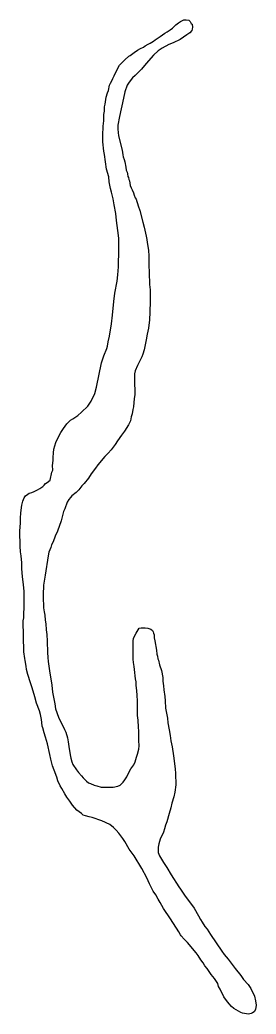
# Model space of a CAD drawing. Extents: x 3192986 to 3230865, y 867483 to 892886.
# Drawn here: x 3223468 to 3223871, y 875071 to 876767 of the extents above; entities that cross this region are included whole.
import ezdxf

# ---------------------------------------------------------------- set-up
doc = ezdxf.new("R2010")
doc.units = 0
doc.layers.add('V-SITE-VEGE', color=7, linetype='Continuous')

msp = doc.modelspace()

# ---------------------------------------------------------------- linework, layer by layer
at = {"layer": 'V-SITE-VEGE'}
for p, q in [((3223728.4, 876753.2), (3223732.6, 876757.2)), ((3223732.6, 876757.2), (3223734.2, 876758.8)), ((3223734.2, 876758.8), (3223738.4, 876762)), ((3223738.4, 876762), (3223741.9, 876764.4)), ((3223741.9, 876764.4), (3223747.7, 876767.2)), ((3223747.7, 876767.2), (3223751.6, 876767.3)), ((3223751.6, 876767.3), (3223756.3, 876767)), ((3223756.3, 876767), (3223758.3, 876764.7)), ((3223758.3, 876764.7), (3223760.3, 876761.2)), ((3223760.3, 876761.2), (3223761.9, 876759.7)), ((3223761.9, 876759.7), (3223762.4, 876754.6)), ((3223762.4, 876754.6), (3223762, 876751.5)), ((3223704.1, 876736.7), (3223707.6, 876738.7)), ((3223707.6, 876738.7), (3223715.3, 876744.4)), ((3223715.3, 876744.4), (3223719.2, 876746.8)), ((3223719.2, 876746.8), (3223724.6, 876750.4)), ((3223724.6, 876750.4), (3223728.4, 876753.2)), ((3223752.8, 876741.5), (3223741.3, 876733.9)), ((3223754.8, 876743.1), (3223752.8, 876741.5)), ((3223758.2, 876745.1), (3223754.8, 876743.1)), ((3223761.3, 876749.1), (3223758.2, 876745.1)), ((3223762, 876751.5), (3223761.3, 876749.1)), ((3223673.6, 876718.2), (3223679, 876721)), ((3223679, 876721), (3223681.7, 876723)), ((3223681.7, 876723), (3223686.7, 876725.9)), ((3223686.7, 876725.9), (3223690.2, 876727.5)), ((3223690.2, 876727.5), (3223696, 876730.7)), ((3223696, 876730.7), (3223698.7, 876733.1)), ((3223698.7, 876733.1), (3223704.1, 876736.7)), ((3223722.3, 876725), (3223710.7, 876718.9)), ((3223729.7, 876728.2), (3223722.3, 876725)), ((3223741.3, 876733.9), (3223729.7, 876728.2)), ((3223647, 876699), (3223653.9, 876705.4)), ((3223653.9, 876705.4), (3223656.2, 876706.6)), ((3223656.2, 876706.6), (3223662.8, 876711.4)), ((3223662.8, 876711.4), (3223668.6, 876715.4)), ((3223668.6, 876715.4), (3223673.6, 876718.2)), ((3223696.1, 876707.3), (3223683.4, 876692.6)), ((3223703.7, 876714.5), (3223696.1, 876707.3)), ((3223710.7, 876718.9), (3223703.7, 876714.5)), ((3223634.4, 876683.9), (3223638.2, 876690.2)), ((3223638.2, 876690.2), (3223642, 876694.2)), ((3223642, 876694.2), (3223647, 876699)), ((3223683.4, 876692.6), (3223675.4, 876683.1)), ((3223626.5, 876667.4), (3223628.8, 876671.7)), ((3223628.8, 876671.7), (3223634.4, 876683.9)), ((3223664.7, 876672.4), (3223660.1, 876668.4)), ((3223675.4, 876683.1), (3223664.7, 876672.4)), ((3223619.1, 876646.5), (3223621.2, 876655.9)), ((3223621.2, 876655.9), (3223622.7, 876659.5)), ((3223622.7, 876659.5), (3223625.4, 876664.6)), ((3223625.4, 876664.6), (3223626.5, 876667.4)), ((3223650.9, 876655.7), (3223647.2, 876644.3)), ((3223654.7, 876661.2), (3223650.9, 876655.7)), ((3223660.1, 876668.4), (3223654.7, 876661.2)), ((3223615.4, 876635.5), (3223617.6, 876642.6)), ((3223617.6, 876642.6), (3223619.1, 876646.5)), ((3223647.2, 876644.3), (3223644.7, 876633.7)), ((3223612.3, 876611.6), (3223612.5, 876619.1)), ((3223612.5, 876619.1), (3223613.6, 876623.4)), ((3223613.6, 876623.4), (3223615.4, 876635.5)), ((3223644.7, 876633.7), (3223638.2, 876602.4)), ((3223611.4, 876595.2), (3223611.6, 876605.8)), ((3223611.6, 876605.8), (3223612.3, 876611.6)), ((3223638.2, 876602.4), (3223635, 876587.5)), ((3223609.5, 876570.2), (3223610.4, 876585.8)), ((3223610.4, 876585.8), (3223611.4, 876595.2)), ((3223635, 876587.5), (3223635.1, 876580.8)), ((3223609.7, 876559.3), (3223609.5, 876570.2)), ((3223635.1, 876580.8), (3223636.5, 876569.5)), ((3223636.5, 876569.5), (3223642.4, 876545)), ((3223611.6, 876543.3), (3223609.7, 876559.3)), ((3223612.4, 876537.8), (3223611.6, 876543.3)), ((3223616, 876512.5), (3223612.4, 876537.8)), ((3223642.4, 876545), (3223643.7, 876537.2)), ((3223643.7, 876537.2), (3223644.5, 876533.7)), ((3223644.5, 876533.7), (3223646.2, 876529.1)), ((3223646.2, 876529.1), (3223647.4, 876525.2)), ((3223647.4, 876525.2), (3223648.8, 876515.8)), ((3223619.8, 876499.3), (3223616, 876512.5)), ((3223648.8, 876515.8), (3223649.6, 876510.8)), ((3223649.6, 876510.8), (3223650.9, 876507.7)), ((3223650.9, 876507.7), (3223651.7, 876504.6)), ((3223651.7, 876504.6), (3223652.2, 876500.3)), ((3223652.2, 876500.3), (3223653.4, 876498.4)), ((3223620.7, 876491.1), (3223619.8, 876499.3)), ((3223622.9, 876479.8), (3223620.7, 876491.1)), ((3223653.4, 876498.4), (3223653.8, 876495.2)), ((3223653.8, 876495.2), (3223655.1, 876492.5)), ((3223655.1, 876492.5), (3223656.4, 876484.4)), ((3223656.4, 876484.4), (3223658, 876480.5)), ((3223624.6, 876473.2), (3223622.9, 876479.8)), ((3223627.1, 876462), (3223624.6, 876473.2)), ((3223658, 876480.5), (3223659.6, 876477.4)), ((3223659.6, 876477.4), (3223662.1, 876472)), ((3223662.1, 876472), (3223663.3, 876468.1)), ((3223663.3, 876468.1), (3223665, 876463.4)), ((3223628.9, 876451.8), (3223627.1, 876462)), ((3223631.9, 876437), (3223628.9, 876451.8)), ((3223665, 876463.4), (3223666.2, 876461.5)), ((3223666.2, 876461.5), (3223667.8, 876457.6)), ((3223667.8, 876457.6), (3223669, 876453.7)), ((3223669, 876453.7), (3223669.9, 876449.8)), ((3223669.9, 876449.8), (3223672.8, 876442.1)), ((3223633.2, 876425), (3223631.9, 876437)), ((3223672.8, 876442.1), (3223677.8, 876421.9)), ((3223635.5, 876407.8), (3223633.2, 876425)), ((3223677.8, 876421.9), (3223680.3, 876413.7)), ((3223636.9, 876395), (3223635.5, 876407.8)), ((3223680.3, 876413.7), (3223682.1, 876403.2)), ((3223682.1, 876403.2), (3223683.3, 876398.1)), ((3223683.3, 876398.1), (3223684.6, 876392.3)), ((3223637.2, 876377.4), (3223636.9, 876395)), ((3223684.6, 876392.3), (3223685.1, 876387.6)), ((3223685.1, 876387.6), (3223687.3, 876374.4)), ((3223636.5, 876355.5), (3223637.1, 876366.1)), ((3223637.1, 876366.1), (3223637.2, 876377.4)), ((3223687.3, 876374.4), (3223687.9, 876363.9)), ((3223636.6, 876346.1), (3223636.5, 876355.5)), ((3223687.9, 876363.9), (3223688.1, 876349)), ((3223688.1, 876349), (3223688.8, 876336.5)), ((3223634, 876321.5), (3223635.3, 876332.1)), ((3223635.3, 876332.1), (3223636.6, 876346.1)), ((3223688.8, 876336.5), (3223689.1, 876315.9)), ((3223630, 876301.1), (3223634, 876321.5)), ((3223689.1, 876315.9), (3223690.1, 876306.5)), ((3223628.3, 876286.6), (3223630, 876301.1)), ((3223690.1, 876306.5), (3223690.5, 876281.9)), ((3223626, 876263.5), (3223628.3, 876286.6)), ((3223690.5, 876281.9), (3223689.9, 876274.5)), ((3223624.7, 876248.7), (3223626, 876263.5)), ((3223690, 876268.6), (3223689.4, 876255.3)), ((3223689.9, 876274.5), (3223690, 876268.6)), ((3223620.8, 876227.5), (3223624.7, 876248.7)), ((3223689.4, 876255.3), (3223687.4, 876241.2)), ((3223685.2, 876231), (3223683.8, 876221.6)), ((3223687.4, 876241.2), (3223685.2, 876231)), ((3223617.6, 876210.3), (3223618.7, 876218.1)), ((3223618.7, 876218.1), (3223620.8, 876227.5)), ((3223683.8, 876221.6), (3223680.2, 876204.4)), ((3223611.3, 876194.1), (3223616.5, 876206.4)), ((3223616.5, 876206.4), (3223617.6, 876210.3)), ((3223678, 876196.9), (3223676.1, 876192.2)), ((3223680.2, 876204.4), (3223678, 876196.9)), ((3223598.6, 876140.4), (3223607.6, 876182)), ((3223607.6, 876182), (3223611.3, 876194.1)), ((3223668.6, 876177.6), (3223664.9, 876168.6)), ((3223676.1, 876192.2), (3223668.6, 876177.6)), ((3223663.8, 876163.1), (3223663.6, 876154.1)), ((3223664.9, 876168.6), (3223663.8, 876163.1)), ((3223663.6, 876154.1), (3223663.7, 876146.7)), ((3223663.7, 876146.7), (3223664.3, 876135)), ((3223590, 876116.4), (3223596.1, 876129.8)), ((3223596.1, 876129.8), (3223598.6, 876140.4)), ((3223664, 876127.9), (3223663, 876120.5)), ((3223664.3, 876135), (3223664, 876127.9)), ((3223584.3, 876108.1), (3223590, 876116.4)), ((3223662.7, 876114.6), (3223661.7, 876106.8)), ((3223663, 876120.5), (3223662.7, 876114.6)), ((3223567.1, 876092.2), (3223573.2, 876097.8)), ((3223573.2, 876097.8), (3223584.3, 876108.1)), ((3223659.6, 876095), (3223658.1, 876089.9)), ((3223661, 876102.5), (3223659.6, 876095)), ((3223661.7, 876106.8), (3223661, 876102.5)), ((3223542.9, 876070.3), (3223548.2, 876078.2)), ((3223548.2, 876078.2), (3223550.9, 876081)), ((3223550.9, 876081), (3223554.7, 876084.2)), ((3223554.7, 876084.2), (3223558.6, 876086.6)), ((3223558.6, 876086.6), (3223567.1, 876092.2)), ((3223653.3, 876076.2), (3223646.8, 876065.5)), ((3223656.7, 876082.9), (3223653.3, 876076.2)), ((3223658.1, 876089.9), (3223656.7, 876082.9)), ((3223531.1, 876050.1), (3223538.3, 876063.2)), ((3223538.3, 876063.2), (3223542.9, 876070.3)), ((3223646.8, 876065.5), (3223641.5, 876058.4)), ((3223526.3, 876034.8), (3223529.6, 876046.2)), ((3223529.6, 876046.2), (3223531.1, 876050.1)), ((3223630.8, 876042.6), (3223623.6, 876033.9)), ((3223634.6, 876048.9), (3223630.8, 876042.6)), ((3223641.5, 876058.4), (3223634.6, 876048.9)), ((3223525, 876020.3), (3223525.6, 876028.6)), ((3223525.6, 876028.6), (3223526.3, 876034.8)), ((3223619, 876027.9), (3223613.2, 876022.3)), ((3223623.6, 876033.9), (3223619, 876027.9)), ((3223524.1, 876007.1), (3223525.1, 876015.3)), ((3223525.1, 876015.3), (3223525, 876020.3)), ((3223601.4, 876008.1), (3223597.2, 876002.1)), ((3223613.2, 876022.3), (3223601.4, 876008.1)), ((3223519.9, 875982), (3223522.7, 875995.3)), ((3223522.7, 875995.3), (3223524.2, 875998.9)), ((3223524.2, 875998.9), (3223524.1, 876007.1)), ((3223589.6, 875992.6), (3223585, 875985.5)), ((3223597.2, 876002.1), (3223589.6, 875992.6)), ((3223509.9, 875973.6), (3223512.2, 875976)), ((3223512.2, 875976), (3223514.9, 875978)), ((3223514.9, 875978), (3223519.9, 875982)), ((3223577.8, 875976.4), (3223573.9, 875972)), ((3223585, 875985.5), (3223577.8, 875976.4)), ((3223477.8, 875955.4), (3223481.6, 875958.2)), ((3223481.6, 875958.2), (3223484.3, 875959.5)), ((3223484.3, 875959.5), (3223488.6, 875960.7)), ((3223488.6, 875960.7), (3223492.5, 875962.3)), ((3223492.5, 875962.3), (3223498.3, 875965.2)), ((3223498.3, 875965.2), (3223502.2, 875967.6)), ((3223502.2, 875967.6), (3223507.2, 875971.2)), ((3223507.2, 875971.2), (3223509.9, 875973.6)), ((3223564.4, 875960.9), (3223557.1, 875955.3)), ((3223568.6, 875965.3), (3223564.4, 875960.9)), ((3223573.9, 875972), (3223568.6, 875965.3)), ((3223471.4, 875939.3), (3223473.3, 875946)), ((3223473.3, 875946), (3223475.5, 875951.9)), ((3223475.5, 875951.9), (3223477.8, 875955.4)), ((3223549, 875944.6), (3223545, 875932.8)), ((3223551.7, 875949), (3223549, 875944.6)), ((3223554.4, 875952.5), (3223551.7, 875949)), ((3223557.1, 875955.3), (3223554.4, 875952.5)), ((3223469.5, 875917), (3223470.1, 875926.4)), ((3223470.1, 875926.4), (3223471.4, 875939.3)), ((3223542.7, 875928.5), (3223538.7, 875912.4)), ((3223545, 875932.8), (3223542.7, 875928.5)), ((3223468.3, 875895.1), (3223469.2, 875908.8)), ((3223469.2, 875908.8), (3223469.5, 875917)), ((3223538.7, 875912.4), (3223532.4, 875895.1)), ((3223468.8, 875869), (3223468.3, 875895.1)), ((3223532.4, 875895.1), (3223528.6, 875886.1)), ((3223524.9, 875876.6), (3223522.3, 875871.5)), ((3223528.6, 875886.1), (3223524.9, 875876.6)), ((3223469.4, 875859.6), (3223468.8, 875869)), ((3223470.7, 875853), (3223469.4, 875859.6)), ((3223517.4, 875858.9), (3223516.7, 875852.7)), ((3223520.8, 875867.2), (3223517.4, 875858.9)), ((3223522.3, 875871.5), (3223520.8, 875867.2)), ((3223471.7, 875840.9), (3223470.7, 875853)), ((3223471.8, 875831.1), (3223471.7, 875840.9)), ((3223516.7, 875852.7), (3223511.1, 875819.8)), ((3223472.9, 875817.1), (3223471.8, 875831.1)), ((3223473.8, 875808.5), (3223472.9, 875817.1)), ((3223475.2, 875798.4), (3223473.8, 875808.5)), ((3223511.1, 875819.8), (3223508.7, 875802.5)), ((3223475.7, 875791.8), (3223475.2, 875798.4)), ((3223475.8, 875785.9), (3223475.7, 875791.8)), ((3223508.1, 875792), (3223507.8, 875783.8)), ((3223508.8, 875797.1), (3223508.1, 875792)), ((3223508.7, 875802.5), (3223508.8, 875797.1)), ((3223475.5, 875779.7), (3223475.8, 875785.9)), ((3223475.8, 875761.3), (3223475.5, 875779.7)), ((3223507.8, 875783.8), (3223508, 875777.9)), ((3223508, 875777.9), (3223508.5, 875769.7)), ((3223474.9, 875751.1), (3223475.1, 875757)), ((3223475.1, 875757), (3223475.8, 875761.3)), ((3223508.5, 875769.7), (3223508.6, 875764.2)), ((3223508.6, 875764.2), (3223509.5, 875757.2)), ((3223509.5, 875757.2), (3223510.8, 875751.8)), ((3223473.9, 875741.7), (3223474.9, 875747.2)), ((3223475.2, 875689), (3223473.9, 875741.7)), ((3223474.9, 875747.2), (3223474.9, 875751.1)), ((3223510.8, 875751.8), (3223511.3, 875742.8)), ((3223511.3, 875742.8), (3223512.6, 875736.6)), ((3223512.6, 875736.6), (3223513.2, 875726.4)), ((3223513.2, 875726.4), (3223514.1, 875718.7)), ((3223662.2, 875712), (3223666.4, 875720.6)), ((3223666.4, 875720.6), (3223671.7, 875729.3)), ((3223671.7, 875729.3), (3223675.2, 875729.8)), ((3223675.2, 875729.8), (3223681.8, 875729.9)), ((3223681.8, 875729.9), (3223686.1, 875729.6)), ((3223686.1, 875729.6), (3223691.6, 875727.4)), ((3223691.6, 875727.4), (3223694.4, 875725.1)), ((3223694.4, 875725.1), (3223695.6, 875723.1)), ((3223695.6, 875723.1), (3223696.1, 875720.8)), ((3223696.1, 875720.8), (3223696.9, 875718.1)), ((3223514.1, 875718.7), (3223514.7, 875707)), ((3223514.7, 875707), (3223515.1, 875687.8)), ((3223661.2, 875706.9), (3223662.2, 875712)), ((3223661.4, 875695.2), (3223661.2, 875706.9)), ((3223696.9, 875718.1), (3223697, 875712.6)), ((3223697, 875712.6), (3223698.3, 875707.6)), ((3223698.3, 875707.6), (3223701.3, 875691.6)), ((3223476.6, 875677.4), (3223475.2, 875689)), ((3223515.1, 875687.8), (3223516, 875679.2)), ((3223661.1, 875687), (3223661.4, 875695.2)), ((3223661.3, 875676.4), (3223661.1, 875687)), ((3223701.3, 875691.6), (3223701.8, 875685)), ((3223477.4, 875674.2), (3223476.6, 875677.4)), ((3223479.2, 875664.5), (3223477.4, 875674.2)), ((3223516, 875679.2), (3223516.5, 875672.6)), ((3223516.5, 875672.6), (3223518.3, 875660.5)), ((3223661.8, 875671), (3223661.3, 875676.4)), ((3223663.1, 875664), (3223661.8, 875671)), ((3223701.8, 875685), (3223702.6, 875681.5)), ((3223702.6, 875681.5), (3223703.5, 875677.2)), ((3223703.5, 875677.2), (3223704.3, 875674.5)), ((3223704.3, 875674.5), (3223706, 875666.7)), ((3223479.7, 875658.7), (3223479.2, 875664.5)), ((3223481.8, 875650.5), (3223479.7, 875658.7)), ((3223518.3, 875660.5), (3223519.6, 875652.4)), ((3223519.6, 875652.4), (3223521.4, 875639.5)), ((3223663.6, 875658.9), (3223663.1, 875664)), ((3223665.5, 875642.9), (3223663.6, 875658.9)), ((3223706, 875666.7), (3223709.7, 875657)), ((3223709.7, 875657), (3223711.9, 875644.9)), ((3223486.3, 875636.1), (3223481.8, 875650.5)), ((3223489.2, 875627.6), (3223486.3, 875636.1)), ((3223521.4, 875639.5), (3223522.7, 875632.1)), ((3223666.3, 875637.5), (3223665.5, 875642.9)), ((3223666.4, 875632), (3223666.3, 875637.5)), ((3223711.9, 875644.9), (3223712, 875638.7)), ((3223712, 875638.7), (3223712.9, 875630.9)), ((3223493.8, 875612.1), (3223489.2, 875627.6)), ((3223522.7, 875632.1), (3223524.1, 875620)), ((3223524.1, 875620), (3223527.6, 875600.2)), ((3223667.8, 875622.6), (3223666.4, 875632)), ((3223667.9, 875615.2), (3223667.8, 875622.6)), ((3223712.9, 875630.9), (3223713.4, 875624.3)), ((3223713.4, 875624.3), (3223715.2, 875613)), ((3223496.7, 875601.6), (3223493.8, 875612.1)), ((3223501.6, 875588.4), (3223496.7, 875601.6)), ((3223668.5, 875604.7), (3223667.9, 875615.2)), ((3223668.9, 875580.1), (3223668.5, 875604.7)), ((3223715.2, 875613), (3223716.1, 875605.2)), ((3223716.1, 875605.2), (3223716.7, 875593.1)), ((3223503.3, 875581.8), (3223501.6, 875588.4)), ((3223527.6, 875600.2), (3223528.9, 875591.6)), ((3223528.9, 875591.6), (3223533.9, 875577.6)), ((3223716.7, 875593.1), (3223719.8, 875575.6)), ((3223505, 875573.6), (3223503.3, 875581.8)), ((3223505.5, 875568.5), (3223505, 875573.6)), ((3223506.4, 875561.9), (3223505.5, 875568.5)), ((3223533.9, 875577.6), (3223544.4, 875556.4)), ((3223669.9, 875572.3), (3223668.9, 875580.1)), ((3223670.5, 875560.6), (3223669.9, 875572.3)), ((3223719.8, 875575.6), (3223720.7, 875567.8)), ((3223720.7, 875567.8), (3223722.5, 875555.7)), ((3223507.6, 875559.2), (3223506.4, 875561.9)), ((3223509.8, 875550.6), (3223507.6, 875559.2)), ((3223512.2, 875543.3), (3223509.8, 875550.6)), ((3223544.4, 875556.4), (3223546.4, 875551.7)), ((3223546.4, 875551.7), (3223549.4, 875542)), ((3223671, 875553.6), (3223670.5, 875560.6)), ((3223671.3, 875537.6), (3223671, 875553.6)), ((3223722.5, 875555.7), (3223724.2, 875546.4)), ((3223515.2, 875532), (3223512.2, 875543.3)), ((3223549.4, 875542), (3223550.6, 875535.4)), ((3223550.6, 875535.4), (3223551.6, 875527.2)), ((3223671.4, 875528.6), (3223671.3, 875537.6)), ((3223724.2, 875546.4), (3223725.6, 875537)), ((3223725.6, 875537), (3223728.1, 875526.9)), ((3223519.4, 875513.7), (3223515.2, 875532)), ((3223551.6, 875527.2), (3223553.8, 875513.2)), ((3223668.6, 875514.1), (3223670.8, 875522.7)), ((3223670.8, 875522.7), (3223671.4, 875528.6)), ((3223728.1, 875526.9), (3223729.9, 875511.3)), ((3223521.1, 875505.9), (3223519.4, 875513.7)), ((3223524, 875494.7), (3223521.1, 875505.9)), ((3223553.8, 875513.2), (3223555.1, 875507.3)), ((3223555.1, 875507.3), (3223556.7, 875501.1)), ((3223556.7, 875501.1), (3223558.8, 875496.9)), ((3223662.3, 875496.4), (3223664.9, 875501.5)), ((3223664.9, 875501.5), (3223667.1, 875509.4)), ((3223667.1, 875509.4), (3223668.6, 875514.1)), ((3223729.9, 875511.3), (3223733.1, 875489.5)), ((3223526.9, 875486.9), (3223524, 875494.7)), ((3223531, 875475.3), (3223526.9, 875486.9)), ((3223558.8, 875496.9), (3223564.8, 875487.6)), ((3223564.8, 875487.6), (3223568, 875483)), ((3223568, 875483), (3223573.2, 875477.6)), ((3223652.4, 875479.8), (3223657.3, 875489.3)), ((3223657.3, 875489.3), (3223662.3, 875496.4)), ((3223733.1, 875489.5), (3223733.6, 875481.3)), ((3223533.1, 875468.7), (3223531, 875475.3)), ((3223536.8, 875460.5), (3223533.1, 875468.7)), ((3223573.2, 875477.6), (3223576, 875473.7)), ((3223576, 875473.7), (3223581.9, 875468.4)), ((3223581.9, 875468.4), (3223585.5, 875465.7)), ((3223585.5, 875465.7), (3223588.7, 875464.2)), ((3223639.1, 875461.6), (3223644.1, 875466.4)), ((3223644.1, 875466.4), (3223647.1, 875470.4)), ((3223647.1, 875470.4), (3223650.5, 875475.9)), ((3223650.5, 875475.9), (3223652.4, 875479.8)), ((3223733.6, 875481.3), (3223734, 875461.8)), ((3223540, 875455.5), (3223536.8, 875460.5)), ((3223544.8, 875446.6), (3223540, 875455.5)), ((3223588.7, 875464.2), (3223594.9, 875461.6)), ((3223594.9, 875461.6), (3223599.3, 875460.1)), ((3223599.3, 875460.1), (3223606.7, 875458.3)), ((3223606.7, 875458.3), (3223611.4, 875458)), ((3223611.4, 875458), (3223620.8, 875457.8)), ((3223620.8, 875457.8), (3223627, 875458.3)), ((3223627, 875458.3), (3223635.2, 875460)), ((3223635.2, 875460), (3223639.1, 875461.6)), ((3223732.2, 875449.6), (3223730.4, 875441.8)), ((3223734, 875461.8), (3223732.2, 875449.6)), ((3223548.5, 875440.8), (3223544.8, 875446.6)), ((3223553.3, 875433.9), (3223548.5, 875440.8)), ((3223558.1, 875427.3), (3223553.3, 875433.9)), ((3223730.4, 875441.8), (3223727.5, 875430.8)), ((3223565.3, 875418.9), (3223558.1, 875427.3)), ((3223573.2, 875413.2), (3223565.3, 875418.9)), ((3223725.3, 875423), (3223722.8, 875413.2)), ((3223727.5, 875430.8), (3223725.3, 875423)), ((3223576.4, 875410.5), (3223573.2, 875413.2)), ((3223580.3, 875409), (3223576.4, 875410.5)), ((3223586.6, 875407.2), (3223580.3, 875409)), ((3223591.7, 875406.1), (3223586.6, 875407.2)), ((3223607.8, 875400.5), (3223591.7, 875406.1)), ((3223621.6, 875394.5), (3223607.8, 875400.5)), ((3223718.7, 875399), (3223716.5, 875393.1)), ((3223722.8, 875413.2), (3223718.7, 875399)), ((3223627.9, 875389.2), (3223621.6, 875394.5)), ((3223632.3, 875384.9), (3223627.9, 875389.2)), ((3223636.7, 875379.6), (3223632.3, 875384.9)), ((3223712.8, 875381.3), (3223707.5, 875369.1)), ((3223714.6, 875386.8), (3223712.8, 875381.3)), ((3223716.5, 875393.1), (3223714.6, 875386.8)), ((3223643.5, 875370.7), (3223636.7, 875379.6)), ((3223647.1, 875365.3), (3223643.5, 875370.7)), ((3223654.3, 875352.5), (3223647.1, 875365.3)), ((3223707.5, 875369.1), (3223705, 875361.3)), ((3223662.8, 875340.6), (3223654.3, 875352.5)), ((3223705, 875361.3), (3223703.9, 875355.8)), ((3223703.9, 875355.8), (3223704, 875346.8)), ((3223704, 875346.8), (3223706.5, 875341)), ((3223676.4, 875319), (3223662.8, 875340.6)), ((3223706.5, 875341), (3223713, 875329.4)), ((3223713, 875329.4), (3223718.6, 875320.9)), ((3223684.5, 875303.5), (3223676.4, 875319)), ((3223718.6, 875320.9), (3223726.2, 875308.2)), ((3223689, 875293), (3223684.5, 875303.5)), ((3223726.2, 875308.2), (3223739.1, 875288.1)), ((3223695.5, 875280.7), (3223689, 875293)), ((3223699.9, 875274.1), (3223695.5, 875280.7)), ((3223739.1, 875288.1), (3223741.9, 875284.2)), ((3223741.9, 875284.2), (3223748.7, 875273.8)), ((3223703.9, 875266.7), (3223699.9, 875274.1)), ((3223707.6, 875261), (3223703.9, 875266.7)), ((3223748.7, 875273.8), (3223765.1, 875251.5)), ((3223713.2, 875250.9), (3223707.6, 875261)), ((3223724.9, 875233.5), (3223713.2, 875250.9)), ((3223765.1, 875251.5), (3223772.8, 875238.7)), ((3223739.3, 875211.2), (3223724.9, 875233.5)), ((3223772.8, 875238.7), (3223776.4, 875232.1)), ((3223776.4, 875232.1), (3223779.2, 875227.9)), ((3223779.2, 875227.9), (3223783.3, 875220.2)), ((3223742.1, 875206.1), (3223739.3, 875211.2)), ((3223783.3, 875220.2), (3223787.3, 875215.5)), ((3223787.3, 875215.5), (3223793.3, 875206.7)), ((3223743.4, 875204.2), (3223742.1, 875206.1)), ((3223748.1, 875198.8), (3223743.4, 875204.2)), ((3223754.1, 875193.1), (3223748.1, 875198.8)), ((3223793.3, 875206.7), (3223812.2, 875178.1)), ((3223768.5, 875175.4), (3223754.1, 875193.1)), ((3223812.2, 875178.1), (3223816.2, 875172.3)), ((3223772.1, 875170.7), (3223768.5, 875175.4)), ((3223776.9, 875163.4), (3223772.1, 875170.7)), ((3223780.5, 875158.4), (3223776.9, 875163.4)), ((3223816.2, 875172.3), (3223823, 875164.3)), ((3223823, 875164.3), (3223835, 875148.8)), ((3223783.3, 875153.4), (3223780.5, 875158.4)), ((3223787.3, 875148.8), (3223783.3, 875153.4)), ((3223794.5, 875138.3), (3223787.3, 875148.8)), ((3223835, 875148.8), (3223845, 875136.5)), ((3223799.7, 875131.8), (3223794.5, 875138.3)), ((3223805.4, 875122.9), (3223799.7, 875131.8)), ((3223845, 875136.5), (3223849.4, 875130)), ((3223849.4, 875130), (3223857.3, 875121.1)), ((3223807, 875117.9), (3223805.4, 875122.9)), ((3223809.4, 875113.2), (3223807, 875117.9)), ((3223810.7, 875110.5), (3223809.4, 875113.2)), ((3223813.5, 875105.5), (3223810.7, 875110.5)), ((3223857.3, 875121.1), (3223861.8, 875114.2)), ((3223861.8, 875114.2), (3223867.9, 875101.4)), ((3223815.9, 875100.5), (3223813.5, 875105.5)), ((3223820.3, 875093.9), (3223815.9, 875100.5)), ((3223822.7, 875091.2), (3223820.3, 875093.9)), ((3223867.9, 875101.4), (3223870, 875093.2)), ((3223870, 875093.2), (3223870.9, 875085.8)), ((3223824.7, 875088.5), (3223822.7, 875091.2)), ((3223828.7, 875083.5), (3223824.7, 875088.5)), ((3223833.1, 875080.5), (3223828.7, 875083.5)), ((3223844.9, 875073.3), (3223833.1, 875080.5)), ((3223867.6, 875074.9), (3223864.9, 875072.8)), ((3223869.8, 875078.4), (3223867.6, 875074.9)), ((3223870.9, 875085.8), (3223869.8, 875078.4)), ((3223847.7, 875072.5), (3223844.9, 875073.3)), ((3223857.9, 875070.8), (3223847.7, 875072.5)), ((3223862.5, 875071.6), (3223857.9, 875070.8)), ((3223864.9, 875072.8), (3223862.5, 875071.6))]:
    msp.add_line(p, q, dxfattribs=at)

doc.saveas('drawing.dxf')
